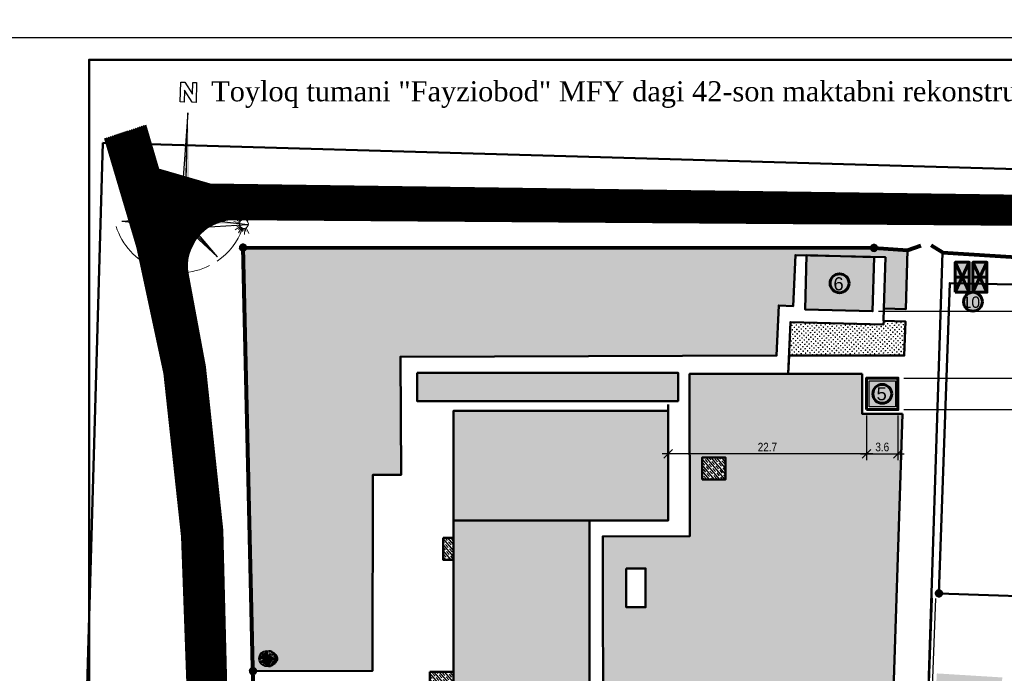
# Model space of a CAD drawing. Header units: millimetres. Extents: x -257011 to 237647566, y 2784933 to 6706507.
# Tile 412 of 451: x 10841193 to 10953897, y 5506044 to 5580874. Entities that reach past the tile are written whole.
import ezdxf

# ---------------------------------------------------------------- set-up
doc = ezdxf.new("R2010")
doc.units = ezdxf.units.MM
doc.header["$LTSCALE"] = 1000
doc.header["$XCLIPFRAME"] = 0
doc.header["$PDMODE"] = 32
doc.header["$PDSIZE"] = 0.3
for name, color, linetype in [('(002) Рамка', 7, 'Continuous'), ('(022) Возд. Линии', 7, 'Continuous'), ('KONTUR', 20, 'Continuous'), ('TREE', 74, 'Continuous'), ('П Л А Н', 250, 'Continuous')]:
    doc.layers.add(name, color=color, linetype=linetype)
for name, color, linetype, lineweight in [('.', 7, 'Continuous', 15), ('PROCHIE', 250, 'Continuous', 25), ('Ф А С А Д', 250, 'Continuous', 15)]:
    doc.layers.add(name, color=color, linetype=linetype, lineweight=lineweight)
doc.styles.add('ATTR', font='romans.shx', dxfattribs={"width": 0.8, "height": 0.470416})
doc.styles.add('Roman', font='romans')
doc.styles.get("Standard").update_dxf_attribs({"font": 'ARIALN.TTF'})
doc.styles.add('WMF-Times New Roman0', font='times.ttf')
doc.linetypes.add('FENCELINE1', pattern='A,6.35,-2.54,[133,ltypeshp.shx,S=2.54,R=0,X=-2.54,Y=0],-2.54,25.4', length=36.83)
doc.linetypes.add('KANALIS_K', pattern='A,1,["<",Standard,S=1.8,R=0,X=-0.9,Y=-0.9],3,-1,["К",Standard,S=1.8,R=0,X=-0.9,Y=-0.9],-1,10', length=16)
doc.dimstyles.new('ISO-25_WS', dxfattribs={"dimscale": 141.414141, "dimtxt": 7, "dimasz": 7, "dimexe": 5, "dimexo": 20, "dimgap": 2, "dimtad": 1, "dimdec": 0, "dimdsep": 46, "dimtxsty": 'Standard', "dimblk": 'OBLIQUE', "dimcen": 2.5, "dimdle": 5, "dimclrd": 5, "dimclre": 5, "dimclrt": 5, "dimadec": 0, "dimazin": 0, "dimtfac": 1, "dimtdec": 0, "dimtmove": 0, "dimatfit": 3, "dimldrblk": 'OBLIQUE', "dimfxl": 0, "dimtolj": 1, "dimtzin": 0, "dimlwd": 30, "dimlwe": 30, "dimarcsym": 0})
picture_1 = doc.add_image_def('image1.jpg', size_in_pixel=(9921, 7016))
pattern_1 = [(95, (6816900.1, 6653602.94), (-275.171012, 230.895895), [127, -381]), (185, (6816957.82, 6653671.73), (-230.895895, -275.171012), [127, -381])]
pattern_2 = [(311, (6816900.1, 6653602.94), (339.61931, 295.226563), []), (311, (6816877.97, 6653286.46), (339.61931, 295.226563), [450, -225])]

# ---------------------------------------------------------------- blocks, each defined once
blk = doc.blocks.new('dghtfhs')
at = {"lineweight": 50, "ltscale": 1000}
image = blk.add_image(picture_1, insert=(4006014, -1032674), size_in_units=(238817, 168888), rotation=-90, dxfattribs=at)
image.set_boundary_path([(2317.04, 1251.37), (7352.33, 5965.575)])
blk = doc.blocks.new('_Oblique')
at = {"color": 0, "linetype": 'ByBlock', "lineweight": -2}
blk.add_line((-0.5, -0.5), (0.5, 0.5), dxfattribs=at)
blk = doc.blocks.new('*D1646')
at = {"color": 5, "lineweight": 30, "ltscale": 1000, "transparency": 16777216}
for p, q in [((10957250, 5535527), (10957250, 5540541)), ((10942402, 5539834), (10957957, 5539834)), ((10942402, 5536234), (10957957, 5536234))]:
    blk.add_line(p, q, dxfattribs=at)
at = {"layer": 'Defpoints', "color": 0, "lineweight": 50, "ltscale": 1000, "transparency": 16777216}
for p in [(10939574, 5539834), (10957250, 5539834), (10939574, 5536234)]:
    blk.add_point(p, dxfattribs=at)
at = {"color": 5, "lineweight": 30, "ltscale": 1000, "transparency": 16777216, "xscale": 989.89898989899, "yscale": 989.89898989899, "zscale": 989.89898989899}
for p, rotation in [((10957250, 5539834), 90), ((10957250, 5536234), 270)]:
    blk.add_blockref('_Oblique', p, dxfattribs=dict(at, rotation=rotation))
at = {"color": 5, "lineweight": 50, "ltscale": 1000, "transparency": 16777216, "insert": (10956462, 5538034), "char_height": 989.9, "attachment_point": 5, "rotation": 90, "bg_fill": 1, "box_fill_scale": 1.1, "bg_fill_color": 255, "bg_fill_transparency": 0}
blk.add_mtext('\\A1;3.6', dxfattribs=at)
blk = doc.blocks.new('*D1647')
at = {"color": 5, "lineweight": 30, "ltscale": 1000, "transparency": 16777216}
for p, q in [((10938127, 5535558), (10938127, 5530453)), ((10941727, 5535558), (10941727, 5530453)), ((10937420, 5531160), (10942435, 5531160))]:
    blk.add_line(p, q, dxfattribs=at)
at = {"layer": 'Defpoints', "color": 0, "lineweight": 50, "ltscale": 1000, "transparency": 16777216}
for p in [(10938127, 5538386), (10941727, 5538386), (10941727, 5531160)]:
    blk.add_point(p, dxfattribs=at)
at = {"color": 5, "lineweight": 30, "ltscale": 1000, "transparency": 16777216, "xscale": 989.89898989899, "yscale": 989.89898989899, "zscale": 989.89898989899, "rotation": 180}
blk.add_blockref('_Oblique', (10938127, 5531160), dxfattribs=at)
at = {"color": 5, "lineweight": 30, "ltscale": 1000, "transparency": 16777216, "xscale": 989.89898989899, "yscale": 989.89898989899, "zscale": 989.89898989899}
blk.add_blockref('_Oblique', (10941727, 5531160), dxfattribs=at)
at = {"color": 5, "lineweight": 50, "ltscale": 1000, "transparency": 16777216, "insert": (10939927, 5531948), "char_height": 989.9, "attachment_point": 5, "bg_fill": 1, "box_fill_scale": 1.1, "bg_fill_color": 255, "bg_fill_transparency": 0}
blk.add_mtext('\\A1;3.6', dxfattribs=at)
blk = doc.blocks.new('*D1648')
at = {"color": 5, "lineweight": 30, "ltscale": 1000, "transparency": 16777216}
for p, q in [((10939498, 5547494), (10957957, 5547494)), ((10957250, 5539127), (10957250, 5548201)), ((10942402, 5539834), (10957957, 5539834))]:
    blk.add_line(p, q, dxfattribs=at)
at = {"layer": 'Defpoints', "color": 0, "lineweight": 50, "ltscale": 1000, "transparency": 16777216}
for p in [(10936669, 5547494), (10957250, 5547494), (10939574, 5539834)]:
    blk.add_point(p, dxfattribs=at)
at = {"color": 5, "lineweight": 30, "ltscale": 1000, "transparency": 16777216, "xscale": 989.89898989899, "yscale": 989.89898989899, "zscale": 989.89898989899}
for p, rotation in [((10957250, 5547494), 90), ((10957250, 5539834), 270)]:
    blk.add_blockref('_Oblique', p, dxfattribs=dict(at, rotation=rotation))
at = {"color": 5, "lineweight": 50, "ltscale": 1000, "transparency": 16777216, "insert": (10956472, 5543664), "char_height": 989.9, "attachment_point": 5, "rotation": 90, "bg_fill": 1, "box_fill_scale": 1.1, "bg_fill_color": 255, "bg_fill_transparency": 0}
blk.add_mtext('\\A1;7.7', dxfattribs=at)
blk = doc.blocks.new('A$C5C7C22DC')
at = {"color": 1, "linetype": 'ByBlock'}
for p, q in [((6939, 22951), (6942, 25428)), ((6942, 25428), (7437, 25427)), ((7437, 25427), (8426, 23940)), ((8426, 23940), (8428, 25426)), ((8428, 25426), (8923, 25425)), ((8923, 25425), (8920, 22949)), ((7436, 24436), (7434, 22950)), ((8425, 22949), (7436, 24436)), ((7434, 22950), (6939, 22951)), ((8920, 22949), (8425, 22949))]:
    blk.add_line(p, q, dxfattribs=at)
at = {"color": 5}
for p, q in [((7922, 21622), (7316, 8846)), ((7904, 7862), (7922, 21622)), ((7904, 7862), (3740, 12037)), ((3740, 12037), (7316, 8846)), ((3740, 12037), (6922, 8453)), ((7904, 7862), (3740, 12037)), ((7904, 7862), (12079, 12027)), ((7904, 7862), (12079, 12027)), ((12079, 12027), (8495, 8844)), ((12079, 12027), (8888, 8451)), ((7316, 8846), (7904, 7862)), ((7316, 8846), (7904, 7862)), ((7316, 8846), (7904, 7862)), ((8495, 8844), (7904, 7862)), ((6877, 8448), (0, 7830)), ((6882, 7269), (0, 7830)), ((7904, 7862), (3729, 3698)), ((7904, 7862), (3729, 3698)), ((6921, 7274), (7904, 7862)), ((6921, 7274), (7904, 7862)), ((6922, 8453), (7904, 7862)), ((7313, 6880), (7904, 7862)), ((8888, 8451), (7904, 7862)), ((8888, 8451), (7904, 7862)), ((7904, 7862), (7904, 7862)), ((7904, 7862), (7904, 7862)), ((7904, 7862), (7904, 7862)), ((7904, 7862), (7904, 7862)), ((7904, 7862), (7904, 7862)), ((7904, 7862), (7904, 7862)), ((7904, 7862), (7904, 7862)), ((7904, 7862), (7904, 7862)), ((8886, 7271), (7904, 7862)), ((7904, 7862), (12069, 3687)), ((7904, 7862), (12069, 3687)), ((8493, 6879), (7904, 7862)), ((7904, 7862), (7904, 7862)), ((7904, 7862), (7904, 7862)), ((7904, 7862), (7904, 7862)), ((7904, 7862), (7904, 7862)), ((8493, 6879), (7904, 7862)), ((7904, 7862), (7904, 7862)), ((7904, 7862), (7904, 7862)), ((7904, 7862), (7904, 7862)), ((7904, 7862), (7904, 7862)), ((8886, 7271), (15767, 7852)), ((8888, 8451), (15767, 7852)), ((3729, 3698), (6921, 7274)), ((3729, 3698), (7313, 6880)), ((7313, 6880), (7894, 0)), ((8493, 6879), (7894, 0)), ((12069, 3687), (8493, 6879)), ((12069, 3687), (8886, 7271))]:
    blk.add_line(p, q, dxfattribs=at)
blk.add_line((7894, 0), (7922, 21622))
for points in [[(7904, 7862), (7922, 21622), (8495, 8844)], [(3740, 12037), (7904, 7862), (7316, 8846)], [(12079, 12027), (7904, 7862), (8888, 8451)], [(0, 7830), (7862, 7862), (6877, 8448)], [(3729, 3698), (7904, 7862), (6921, 7274)], [(7894, 0), (7904, 7862), (8493, 6879)], [(15767, 7852), (7904, 7862), (8888, 8451)], [(12069, 3687), (7904, 7862), (8493, 6879)]]:
    blk.add_solid(points, dxfattribs=at)
blk = doc.blocks.new('AUDIT_I_210204114642-0')
at = {"layer": 'KONTUR', "lineweight": 50, "ltscale": 0.1, "xscale": 1.33171199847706, "yscale": 1.33171199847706, "zscale": 1.33171199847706, "rotation": 311.0263954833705}
blk.add_blockref('A$C5C7C22DC', (1712244, -228880), dxfattribs=at)
blk = doc.blocks.new('йцв')
at = {"layer": 'KONTUR', "color": 41, "lineweight": 15, "ltscale": 0.1, "true_color": 0xffd147}
for p, q in [((1465003, -307167), (1462726, -306361)), ((1465390, -306536), (1463638, -304873)), ((1465185, -306797), (1464106, -306103)), ((1465706, -306272), (1465004, -305198)), ((1466000, -306116), (1465076, -303884)), ((1466397, -306004), (1466191, -304737)), ((1466729, -305981), (1466792, -303567)), ((1465117, -308612), (1462994, -309764)), ((1465598, -309175), (1464127, -311091)), ((1465302, -308888), (1464308, -309699)), ((1465879, -309352), (1465301, -310497)), ((1466266, -309494), (1465702, -311843)), ((1466595, -309541), (1466533, -310823)), ((1467006, -309513), (1467446, -311889)), ((1467326, -309422), (1467791, -310619)), ((1467375, -309389), (1468238, -311645)), ((1467673, -309242), (1468346, -310334)), ((1467996, -308987), (1469703, -310696)), ((1468209, -308731), (1469268, -309454)), ((1468400, -308366), (1470655, -309234))]:
    blk.add_line(p, q, dxfattribs=at)
at = {"layer": 'KONTUR', "color": 41, "lineweight": 15, "ltscale": 0.1}
for p, q in [((1464906, -307902), (1462498, -308091)), ((1464922, -307490), (1463654, -307294)), ((1464963, -308229), (1463725, -308566))]:
    blk.add_line(p, q, dxfattribs=at)
at = {"layer": 'KONTUR', "color": 41, "lineweight": 15, "ltscale": 0.1, "true_color": 0xffd147}
for centre, major_axis, start_param, end_param in [((1466682, -307762), (0, -1781), 3.1416372, 9.4248225), ((1442875, -319846), (-1, -26641), 1.3409325, 1.9682939), ((1442875, -319846), (0, -26641), -0.5186889, 1.207141)]:
    blk.add_ellipse(centre, major_axis=major_axis, ratio=1, start_param=start_param, end_param=end_param, dxfattribs=at)
at = {"layer": 'П Л А Н', "lineweight": 30, "xscale": 2.400000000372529, "yscale": 2.400000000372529, "zscale": 2.400000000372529, "rotation": 90}
blk.add_blockref('AUDIT_I_210204114642-0', (897106, -4468229), dxfattribs=at)
blk = doc.blocks.new('16')
h = blk.add_hatch(color=256)
h.dxf.hatch_style = 1
h.set_gradient(color1=(153, 204, 102), one_color=1, tint=1, name='SPHERICAL')
h.paths.add_polyline_path([(16382639, 10776741, 1), (16386324, 10776741, 1)])
blk.add_circle((16384481, 10776741), 1842)
at = {"layer": 'TREE'}
for p, q in [((16384102, 10778156), (16384005, 10778520)), ((16384290, 10778196), (16384241, 10778567)), ((16384481, 10778583), (16384481, 10778214)), ((16384673, 10778196), (16384722, 10778567)), ((16384938, 10778583), (16385310, 10778583)), ((16382639, 10776741), (16383008, 10776741)), ((16383020, 10776933), (16382655, 10776981)), ((16383020, 10776548), (16382655, 10776500)), ((16383056, 10777122), (16382702, 10777217)), ((16383119, 10777305), (16382780, 10777445)), ((16383208, 10777476), (16382886, 10777662)), ((16383317, 10777634), (16383020, 10777862)), ((16384481, 10776741), (16383100, 10776741)), ((16384481, 10776741), (16383114, 10776920)), ((16384481, 10776741), (16383114, 10776561)), ((16384481, 10776741), (16383147, 10777098)), ((16383442, 10777780), (16383179, 10778043)), ((16384481, 10776741), (16383207, 10777268)), ((16384481, 10776741), (16383207, 10776213)), ((16384481, 10776741), (16383285, 10777431)), ((16384481, 10776741), (16383285, 10776050)), ((16383584, 10777909), (16383360, 10778202)), ((16384481, 10776741), (16383384, 10777583)), ((16384481, 10776741), (16383384, 10775898)), ((16384481, 10776741), (16383504, 10777717)), ((16384481, 10776741), (16383504, 10775764)), ((16383746, 10778014), (16383560, 10778336)), ((16384481, 10776741), (16383643, 10777834)), ((16384481, 10776741), (16383643, 10775648)), ((16384481, 10776741), (16383791, 10777937)), ((16384481, 10776741), (16383791, 10775544)), ((16384481, 10776741), (16383956, 10775471)), ((16384481, 10776741), (16384124, 10778075)), ((16384481, 10776741), (16384124, 10775406)), ((16384481, 10776741), (16384302, 10778103)), ((16384481, 10778122), (16384481, 10776741)), ((16384481, 10776741), (16384661, 10778103)), ((16384481, 10776741), (16385172, 10777937)), ((16384481, 10776741), (16385320, 10777834)), ((16384481, 10776741), (16385458, 10777717)), ((16384481, 10776741), (16385678, 10777431)), ((16384481, 10776741), (16385816, 10777098)), ((16384481, 10776741), (16385848, 10776920)), ((16384481, 10776741), (16385863, 10776741)), ((16384481, 10776741), (16385458, 10775764)), ((16384481, 10776741), (16385816, 10776383)), ((16384481, 10776741), (16385678, 10776050)), ((16384481, 10776741), (16385848, 10776561)), ((16384481, 10776741), (16385320, 10775648)), ((16384481, 10776741), (16385172, 10775544)), ((16384481, 10776741), (16384839, 10775406)), ((16384481, 10776741), (16385007, 10775471)), ((16384481, 10776741), (16384661, 10775378)), ((16384481, 10775359), (16384481, 10776741)), ((16385044, 10778100), (16385186, 10778442)), ((16385074, 10778491), (16385524, 10778491)), ((16385282, 10778398), (16385700, 10778398)), ((16385378, 10777909), (16385603, 10778202)), ((16385450, 10778306), (16385862, 10778306)), ((16385595, 10778214), (16385999, 10778214)), ((16385646, 10777634), (16385943, 10777862)), ((16385701, 10778122), (16386115, 10778122)), ((16385755, 10777476), (16386077, 10777662)), ((16385799, 10778030), (16386226, 10778030)), ((16385881, 10777938), (16386324, 10777938)), ((16385907, 10777122), (16386261, 10777217)), ((16385942, 10776548), (16386308, 10776500)), ((16386324, 10776741), (16385955, 10776741)), ((16385956, 10777846), (16386436, 10777846)), ((16386517, 10777754), (16386019, 10777754)), ((16386085, 10777662), (16386598, 10777662)), ((16386124, 10777569), (16386671, 10777569)), ((16386744, 10777477), (16386171, 10777477)), ((16386812, 10777385), (16386207, 10777385)), ((16386238, 10777293), (16386872, 10777293)), ((16386928, 10776280), (16386262, 10776280)), ((16386924, 10777201), (16386269, 10777201)), ((16386285, 10776372), (16386975, 10776372)), ((16386289, 10777109), (16386975, 10777109)), ((16387013, 10777017), (16386304, 10777017)), ((16387005, 10776464), (16386305, 10776464)), ((16386313, 10776556), (16387035, 10776556)), ((16386316, 10776925), (16387043, 10776925)), ((16387056, 10776833), (16386320, 10776833)), ((16387056, 10776648), (16386324, 10776648)), ((16386328, 10776741), (16387065, 10776741)), ((16383119, 10776176), (16382780, 10776036)), ((16383208, 10776005), (16382886, 10775819)), ((16383317, 10775847), (16383020, 10775619)), ((16383584, 10775572), (16383360, 10775279)), ((16383746, 10775467), (16383560, 10775145)), ((16383918, 10775381), (16383776, 10775039)), ((16384102, 10775325), (16384005, 10774961)), ((16384481, 10774898), (16384481, 10775267)), ((16384673, 10775285), (16384722, 10774914)), ((16384861, 10775325), (16384958, 10774961)), ((16384868, 10774898), (16385306, 10774898)), ((16385044, 10775381), (16385186, 10775039)), ((16385511, 10774991), (16385058, 10774991)), ((16385217, 10775467), (16385402, 10775145)), ((16385310, 10775083), (16385695, 10775083)), ((16385378, 10775572), (16385603, 10775279)), ((16385849, 10775175), (16385446, 10775175)), ((16385521, 10775701), (16385784, 10775438)), ((16385587, 10775267), (16385995, 10775267)), ((16385646, 10775847), (16385943, 10775619)), ((16386119, 10775359), (16385697, 10775359)), ((16385755, 10776005), (16386077, 10775819)), ((16385795, 10775451), (16386230, 10775451)), ((16385844, 10776176), (16386183, 10776036)), ((16386333, 10775543), (16385881, 10775543)), ((16385956, 10775635), (16386427, 10775635)), ((16386517, 10775727), (16386023, 10775727)), ((16386081, 10775819), (16386603, 10775819)), ((16386680, 10775912), (16386132, 10775912)), ((16386171, 10776004), (16386744, 10776004)), ((16386812, 10776096), (16386211, 10776096)), ((16386242, 10776188), (16386872, 10776188))]:
    blk.add_line(p, q, dxfattribs=at)
at = {"layer": 'TREE', "style": 'ATTR', "width": 0.8, "flags": 9}
blk.add_attdef('ESTCODE', (16384481, 10776741), '', height=21.5, dxfattribs=at)
blk = doc.blocks.new('dbfnsh')
at = {"layer": '.', "lineweight": 50, "ltscale": 1000, "transparency": 33554687}
h = blk.add_hatch(dxfattribs=at)
h.set_pattern_fill('ANGLE', color=254)
h.set_pattern_definition([(0, (0, 0), (0, 6.985), [5.08, -1.905]), (90, (0, 0), (-6.985, 4e-16), [5.08, -1.905])])
h.paths.add_polyline_path([(4229618, -1232948), (4227897, -1233747), (4229618, -1234545)])
h.paths.add_polyline_path([(4226177, -1232948), (4226177, -1234545), (4227897, -1233747)])
h.paths.add_polyline_path([(4227897, -1232948), (4226177, -1232948), (4227897, -1233747)], flags=17)
h.paths.add_polyline_path([(4229618, -1232948), (4227897, -1232948), (4227897, -1233747)], flags=17)
h.paths.add_polyline_path([(4227897, -1233747), (4227897, -1234545), (4229618, -1234545)], flags=17)
h.paths.add_polyline_path([(4227897, -1233747), (4226177, -1234545), (4227897, -1234545)], flags=17)
at = {"lineweight": 60}
for p, q in [((4226177, -1232948), (4229618, -1234545)), ((4226177, -1234545), (4229618, -1232948)), ((4227897, -1232948), (4227897, -1234545))]:
    blk.add_line(p, q, dxfattribs=at)
blk.add_lwpolyline([(4229618, -1234545), (4226177, -1234545), (4226177, -1232948), (4229618, -1232948)], close=True, dxfattribs=at)
blk = doc.blocks.new('*D1716')
at = {"color": 5, "lineweight": 30, "ltscale": 1000, "transparency": 16777216}
for p, q in [((10944556, 5536234), (10957957, 5536234)), ((10957250, 5495660), (10957250, 5536941)), ((10942843, 5496367), (10957957, 5496367))]:
    blk.add_line(p, q, dxfattribs=at)
at = {"layer": 'Defpoints', "color": 0, "lineweight": 50, "ltscale": 1000, "transparency": 16777216}
for p in [(10941727, 5536234), (10957250, 5536234), (10940015, 5496367)]:
    blk.add_point(p, dxfattribs=at)
at = {"color": 5, "lineweight": 30, "ltscale": 1000, "transparency": 16777216, "xscale": 989.89898989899, "yscale": 989.89898989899, "zscale": 989.89898989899}
for p, rotation in [((10957250, 5536234), 90), ((10957250, 5496367), 270)]:
    blk.add_blockref('_Oblique', p, dxfattribs=dict(at, rotation=rotation))
at = {"color": 5, "lineweight": 50, "ltscale": 1000, "transparency": 16777216, "insert": (10956462, 5516300), "char_height": 989.9, "attachment_point": 5, "rotation": 90, "bg_fill": 1, "box_fill_scale": 1.1, "bg_fill_color": 255, "bg_fill_transparency": 0}
blk.add_mtext('\\A1;39.85', dxfattribs=at)
blk = doc.blocks.new('*D1717')
at = {"color": 5, "lineweight": 30, "ltscale": 1000, "transparency": 16777216}
for p, q in [((10938127, 5535558), (10938127, 5530453)), ((10915430, 5533251), (10915430, 5530453)), ((10938835, 5531160), (10914723, 5531160))]:
    blk.add_line(p, q, dxfattribs=at)
at = {"layer": 'Defpoints', "color": 0, "lineweight": 50, "ltscale": 1000, "transparency": 16777216}
for p in [(10938127, 5538386), (10915430, 5536079), (10915430, 5531160)]:
    blk.add_point(p, dxfattribs=at)
at = {"color": 5, "lineweight": 30, "ltscale": 1000, "transparency": 16777216, "xscale": 989.89898989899, "yscale": 989.89898989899, "zscale": 989.89898989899, "rotation": 180}
blk.add_blockref('_Oblique', (10915430, 5531160), dxfattribs=at)
at = {"color": 5, "lineweight": 30, "ltscale": 1000, "transparency": 16777216, "xscale": 989.89898989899, "yscale": 989.89898989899, "zscale": 989.89898989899}
blk.add_blockref('_Oblique', (10938127, 5531160), dxfattribs=at)
at = {"color": 5, "lineweight": 50, "ltscale": 1000, "transparency": 16777216, "insert": (10926779, 5531940), "char_height": 989.9, "attachment_point": 5, "bg_fill": 1, "box_fill_scale": 1.1, "bg_fill_color": 255, "bg_fill_transparency": 0}
blk.add_mtext('\\A1;22.7', dxfattribs=at)
blk = doc.blocks.new('dhyjfyuk')
at = {"style": 'WMF-Times New Roman0'}
for s, insert, char_height, width, attachment_point in [('\\pi3453.25486;Samarqand viloyati Toyloq tumani "Хоnсhоrbоg\'" МFY dagi 11-son \\P\\pi1816.32378;maktabni rekonstruksiya qilish. (360 o\'quvchi o\'rinli qo\'shimcha bino \\P\\pi27327.21058;qurish).', (4414694, -1193420), 1400, 60812.6, 4), ('\\pi12888.864;{\\fTimes New Roman|b1|i0|c204|p18;\\C0;MCHJ\\P\\pi2815.884;"PARVIZ  PROEKT  SERVIS"\\P\\pi9383.364;Samarqand sh.\\C256; }', (4448452, -1205594), 1200, 29788.7, 1)]:
    blk.add_mtext(s, dxfattribs=dict(at, insert=insert, char_height=char_height, width=width, attachment_point=attachment_point))

msp = doc.modelspace()

# ---------------------------------------------------------------- hatches: boundary and pattern name
at = {"lineweight": 15, "true_color": 0x8c9ba1}
h = msp.add_hatch(dxfattribs=at)
h.set_pattern_fill('JIS_LC_20', color=252, scale=5.3)
h.set_pattern_definition([(45, (6816900.1, 6653602.94), (-74.9533188, 74.9533188), []), (45, (6816902.22, 6653602.94), (-74.9533188, 74.9533188), [])])
h.paths.add_polyline_path([(10949054.912, 5452828.291), (10869324.642, 5456764.31, -0.3716257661), (10865934.427, 5460395.843), (10864382.699, 5522420.024), (10862393.585, 5541099.564), (10860440.595, 5551483.478, -0.454020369), (10865299.559, 5558019.067), (10956571.286, 5557402.81), (10956533.003, 5560703.983), (10862970.379, 5562016.118), (10857027.402, 5563716.374), (10855567.986, 5568800.766), (10850974.633, 5567300.607), (10854690.613, 5554841.448), (10857772.591, 5540403.543), (10859791.032, 5521706.232), (10860513.541, 5501762.747), (10857383.359, 5500655.856), (10854734.77, 5500703.974), (10854493.998, 5497046.373), (10858202.033, 5496998.255), (10860812.146, 5496306.417), (10861209.661, 5444319.988), (10866159.982, 5444242.7), (10866184.097, 5449477.825, -0.4033683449), (10868276.08, 5451839.446), (10948872.214, 5447751.666)])
at = {"linetype": 'KANALIS_K', "ltscale": 1000}
h = msp.add_hatch(dxfattribs=at)
h.set_pattern_fill('JIS_STN_1E', color=252, scale=450, angle=266, style=0)
h.set_pattern_definition(pattern_2)
h.paths.add_polyline_path([(10906419.911, 5523546.298), (10915429.794, 5523546.298), (10915429.794, 5536078.825), (10890830.402, 5536078.825), (10890830.402, 5478330.642), (10906419.911, 5478330.642)])
h.paths.add_polyline_path([(10953665.128, 5505570.398), (10946177.879, 5506031.315), (10945214.705, 5490202.134), (10952676.124, 5489736.097)])
h.paths.add_polyline_path([(10952676.124, 5489736.097), (10945214.705, 5490202.134), (10943908.072, 5468728.409), (10951334.638, 5468258.419)])
h.paths.add_polyline_path([(10878330.589, 5472886.372), (10868461.908, 5473496.845), (10868201.442, 5469651.995), (10878070.123, 5469041.522)])
h.paths.add_polyline_path([(10938994.437, 5553683.036), (10932990.942, 5553852.676), (10931258.121, 5553895.399), (10931086.686, 5547712.682), (10938822.83, 5547494.082)])
at = {"lineweight": 50}
h = msp.add_hatch(color=1, dxfattribs=at)
h.set_gradient(color1=(255, 255, 255), one_color=1, tint=1)
h.paths.add_polyline_path([(10933959.889, 5550697.859, 1), (10936121.235, 5550697.859, 1)])
h = msp.add_hatch(color=1, dxfattribs=at)
h.set_gradient(color1=(255, 255, 255), one_color=1, tint=1)
h.paths.add_polyline_path([(10949223.37, 5548585.979, 1), (10951384.716, 5548585.979, 1)])
at = {"lineweight": 100, "transparency": 33554687}
h = msp.add_hatch(color=256, dxfattribs=at)
h.set_gradient(color1=(64, 201, 199), color2=(149, 231, 234), name='SPHERICAL')
h.paths.add_polyline_path([(10938427.436, 5539534.112), (10938427.436, 5536534.112), (10941427.436, 5536534.112), (10941427.436, 5539534.112)])
at = {"lineweight": 50}
h = msp.add_hatch(color=1, dxfattribs=at)
h.set_gradient(color1=(255, 255, 255), one_color=1, tint=1)
h.paths.add_polyline_path([(10938846.763, 5538034.112, 1), (10941008.109, 5538034.112, 1)])
at = {"linetype": 'KANALIS_K', "ltscale": 1000}
h = msp.add_hatch(dxfattribs=at)
h.set_pattern_fill('JIS_STN_1E', color=252, scale=450, angle=266, style=0)
h.set_pattern_definition(pattern_2)
h.paths.add_polyline_path([(10912977.772, 5500951.516), (10910344.689, 5500951.516), (10910344.689, 5497413.021), (10912977.772, 5497413.021)])
h.paths.add_polyline_path([(10890830.402, 5506206.884), (10888143.771, 5506206.884), (10888143.771, 5500120.565), (10890830.402, 5500120.565)])
h.paths.add_polyline_path([(10890830.402, 5521545.188), (10889655.049, 5521545.188), (10889655.049, 5519041.924), (10890830.402, 5519041.924)])
h.paths.add_polyline_path([(10921993.385, 5530739.484), (10919296.497, 5530739.484), (10919296.497, 5528237.952), (10921993.385, 5528237.952)])
at = {"layer": 'Ф А С А Д', "linetype": 'KANALIS_K', "ltscale": 1000}
h = msp.add_hatch(dxfattribs=at)
h.set_pattern_fill('CROSS', color=92, scale=40, angle=95)
h.set_pattern_definition(pattern_1)
h.paths.add_polyline_path([(10928084.485, 5548163.857), (10929731.122, 5548089.803), (10929993.62, 5553926.575), (10931258.121, 5553895.399), (10931258.294, 5553901.636), (10932990.942, 5553852.676), (10940295.432, 5553672.586), (10940112.542, 5547807.622), (10942612.714, 5547727.305), (10942830.005, 5554491.271), (10938980.191, 5554740.69), (10866758.831, 5554783.662), (10867899.51, 5506301.482), (10881585.767, 5506343.183), (10881621.738, 5528774.396), (10884870.812, 5528772.593), (10884770.073, 5542277.419), (10927826.281, 5542422.568)])
h = msp.add_hatch(dxfattribs=at)
h.set_pattern_fill('CROSS', color=92, scale=40, angle=95)
h.set_pattern_definition(pattern_1)
h.paths.add_polyline_path([(10942567.763, 5546328.026), (10940098.178, 5546407.361), (10940084.901, 5545994.08), (10929417.591, 5546252.13), (10929253.51, 5542422.568), (10942442.301, 5542422.568)])
h = msp.add_hatch(dxfattribs=at)
h.set_pattern_fill('CROSS', color=92, scale=40, angle=95)
h.set_pattern_definition(pattern_1)
h.paths.add_polyline_path([(10916546.399, 5540448.583), (10886671.017, 5540448.583), (10886671.017, 5537215.703), (10916546.399, 5537215.703)])
h = msp.add_hatch(dxfattribs=at)
h.set_pattern_fill('CROSS', color=92, scale=40, angle=95)
h.set_pattern_definition(pattern_1)
edge = h.paths.add_edge_path()
edge.add_line((10942227.436, 5535734.112), (10937627.436, 5535734.112))
edge.add_line((10937627.436, 5535734.112), (10937627.436, 5540334.112))
edge.add_line((10937627.436, 5540334.112), (10929164.028, 5540334.112))
edge.add_line((10929164.028, 5540334.112), (10917874.151, 5540319.873))
edge.add_line((10917874.151, 5540319.873), (10917897.6, 5521727.182))
edge.add_line((10917897.6, 5521727.182), (10907940.146, 5521714.624))
edge.add_line((10907940.146, 5521714.624), (10907972.121, 5496361.811))
edge.add_line((10907972.121, 5496361.811), (10923219.911, 5496363.145))
edge.add_line((10923219.911, 5496363.145), (10923219.911, 5499062.953))
edge.add_line((10923219.911, 5499062.953), (10927419.911, 5499062.953))
edge.add_line((10927419.911, 5499062.953), (10927419.911, 5496364.098))
edge.add_line((10927419.911, 5496364.098), (10933101.617, 5496365.623))
edge.add_line((10933101.617, 5496365.623), (10933101.617, 5498966.266))
edge.add_line((10933101.617, 5498966.266), (10938101.617, 5498966.266))
edge.add_line((10938101.617, 5498966.266), (10938101.617, 5496366.631))
edge.add_line((10938101.617, 5496366.631), (10940159.534, 5496366.631))
edge.add_arc((10940177.235, 5497179.593), 813.154, 268.75265064, 350.54341859)
edge.add_line((10940979.339, 5497045.991), (10942227.436, 5535734.112))
h.paths.add_polyline_path([(10921993.385, 5528237.952), (10919296.497, 5528237.952), (10919296.497, 5530739.484), (10921993.385, 5530739.484)], flags=16)
h.paths.add_polyline_path([(10912831.382, 5518045.577), (10912831.382, 5513598.988), (10910630.774, 5513598.988), (10910630.774, 5518045.577)], flags=16)
h.paths.add_polyline_path([(10912977.772, 5500951.516), (10912977.772, 5497413.021), (10910344.689, 5497413.021), (10910344.689, 5500951.516)], flags=16)

# ---------------------------------------------------------------- linework, layer by layer
at = {"layer": '(002) Рамка', "color": 14, "linetype": 'FENCELINE1', "lineweight": 80, "ltscale": 0.1}
for p, q in [((10942830.005, 5554491.271), (10944325.234, 5555019.181)), ((10946823.756, 5554232.526), (10945525.29, 5555032.647))]:
    msp.add_line(p, q, dxfattribs=at)
for points in [[(10867929.148, 5505041.765), (10866758.831, 5554783.662), (10938980.191, 5554740.69), (10942830.005, 5554491.271)], [(10946823.756, 5554232.526), (10959486.265, 5553412.155)]]:
    msp.add_lwpolyline(points, dxfattribs=at)
at = {"layer": '(002) Рамка', "color": 0, "lineweight": 60, "ltscale": 1000}
for centre in [(10935040.562, 5550697.859), (10950304.043, 5548585.979), (10939927.436, 5538034.112)]:
    msp.add_circle(centre, 1080.673, dxfattribs=at)
at = {"layer": '(022) Возд. Линии', "color": 6, "linetype": 'Continuous', "lineweight": 140}
for centre in [(10866758.831, 5554783.662), (10938980.191, 5554740.69), (10946411.572, 5515194.062), (10867899.51, 5506301.482)]:
    msp.add_circle(centre, 245.125, dxfattribs=at)
at = {"lineweight": 50, "ltscale": 1000}
for p, q in [((10915429.794, 5523546.298), (10915429.794, 5536807.572)), ((10906419.911, 5523546.298), (10890830.402, 5523546.298))]:
    msp.add_line(p, q, dxfattribs=at)
at = {"color": 5}
msp.add_lwpolyline([(10839128.298, 5430281.826), (11049128.298, 5430281.826), (11049128.298, 5578781.826), (10839128.298, 5578781.826)], close=True, dxfattribs=at)
at = {"lineweight": 50, "ltscale": 1000}
for points in [[(10956533.003, 5560703.983), (10862970.379, 5562016.118), (10857027.402, 5563716.374), (10855567.986, 5568800.766)], [(10850974.633, 5567300.607), (10854690.613, 5554841.448), (10857772.591, 5540403.543), (10859791.032, 5521706.232), (10860513.541, 5501762.747), (10857383.359, 5500655.856), (10854734.77, 5500703.974)], [(10942830.005, 5554491.271), (10942612.714, 5547727.305), (10940112.542, 5547807.622), (10940067.59, 5546408.344), (10942567.763, 5546328.026), (10942442.301, 5542422.568), (10929253.51, 5542422.568), (10929164.028, 5540334.112), (10937627.436, 5540334.112)], [(10946823.756, 5554232.526), (10944962.935, 5496307.642)], [(10867899.51, 5506301.482), (10881585.767, 5506343.183), (10881621.738, 5528774.396), (10884870.812, 5528772.593), (10884770.073, 5542277.419), (10927826.281, 5542422.568), (10928084.485, 5548163.857), (10929731.122, 5548089.803), (10929993.62, 5553926.575), (10940295.432, 5553672.586), (10940112.542, 5547807.622)], [(10960346.104, 5550459.51), (10947646.781, 5550726.638), (10946411.572, 5515194.062), (10962330.771, 5514640.667)], [(10907972.121, 5496361.811), (10907940.146, 5521714.624), (10917897.6, 5521727.182), (10917874.151, 5540319.873), (10929164.028, 5540334.112), (10929417.591, 5546252.13), (10940084.901, 5545994.08), (10940098.178, 5546407.361)], [(10942227.436, 5535734.112), (10937627.436, 5535734.112), (10937627.436, 5540334.112)]]:
    msp.add_lwpolyline(points, dxfattribs=at)
for points in [[(10949054.912, 5452828.291), (10869324.642, 5456764.31, -0.3716257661), (10865934.427, 5460395.843), (10864382.699, 5522420.024), (10862393.585, 5541099.564), (10860386.268, 5551772.33, -0.4377321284), (10865299.559, 5558019.067), (10956571.286, 5557402.81)], [(10942227.436, 5535734.112), (10940979.339, 5497045.991, -0.3728264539), (10940159.589, 5496366.631), (10938101.617, 5496366.337)]]:
    msp.add_lwpolyline(points, format="xyb", dxfattribs=at)
for points in [[(10931258.294, 5553901.636), (10938994.437, 5553683.036), (10938822.83, 5547494.082), (10931086.686, 5547712.682)], [(10886671.017, 5540448.583), (10916546.399, 5540448.583), (10916546.399, 5537215.703), (10886671.017, 5537215.703)], [(10906419.911, 5478330.642), (10906419.911, 5523546.298), (10915429.794, 5523546.298), (10915429.794, 5536078.825), (10890830.402, 5536078.825), (10890830.402, 5478330.642)], [(10919296.497, 5528237.952), (10921993.385, 5528237.952), (10921993.385, 5530739.484), (10919296.497, 5530739.484)], [(10889655.049, 5521545.188), (10890830.402, 5521545.188), (10890830.402, 5519041.924), (10889655.049, 5519041.924)], [(10910630.774, 5518045.577), (10912831.382, 5518045.577), (10912831.382, 5513598.988), (10910630.774, 5513598.988)], [(10888143.771, 5506206.884), (10890830.402, 5506206.884), (10890830.402, 5500120.565), (10888143.771, 5500120.565)]]:
    msp.add_lwpolyline(points, close=True, dxfattribs=at)
at = {"color": 0, "lineweight": 60}
msp.add_lwpolyline([(10938127.436, 5536234.112), (10938127.436, 5539834.112), (10941727.436, 5539834.112), (10941727.436, 5536234.112)], close=True, dxfattribs=at)
at = {"lineweight": 30, "ltscale": 100}
msp.add_lwpolyline([(10938427.436, 5536534.112), (10938427.436, 5539534.112), (10941427.436, 5539534.112), (10941427.436, 5536534.112)], close=True, dxfattribs=at)
at = {"color": 4}
for points in [[(10945630.525, 5514663.266), (10944986.855, 5496315.621)], [(10946003.226, 5514615.061), (10945350.341, 5496315.621)]]:
    msp.add_lwpolyline(points, dxfattribs=at)
at = {"layer": 'Ф А С А Д', "color": 5, "lineweight": 50}
msp.add_lwpolyline([(10849128.298, 5432781.826), (11046628.298, 5432781.826), (11046628.298, 5576281.826), (10849128.298, 5576281.826)], close=True, dxfattribs=at)

# ---------------------------------------------------------------- block references
at = {"layer": '(002) Рамка', "lineweight": 50}
msp.add_blockref('dhyjfyuk', (5451778.468, 6763098.736), dxfattribs=at)
at = {"lineweight": 50}
for name, p, rotation in [('dghtfhs', (6852604.801, 6771394.445), 358.3425671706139), ('dbfnsh', (12182832.578, 9779284.505), 270), ('dbfnsh', (12184849.119, 9779284.505), 270)]:
    msp.add_blockref(name, p, dxfattribs=dict(at, rotation=rotation))
at = {"color": 2, "lineweight": 100, "xscale": 0.4985583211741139, "yscale": 0.4985583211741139, "zscale": 0.4985583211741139}
msp.add_blockref('16', (2700871.323, 134902.135), dxfattribs=at)
at = {"layer": 'PROCHIE', "color": 1, "linetype": 'ByBlock', "lineweight": 30, "xscale": 0.2864457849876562, "yscale": 0.2864457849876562, "zscale": 0.2864457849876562, "rotation": 317.5484267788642}
msp.add_blockref('йцв', (10616374.605, 5906105.9), dxfattribs=at)

# ---------------------------------------------------------------- texts
at = {"attachment_point": 4}
for s, insert, char_height, width, style in [('\\pi40051.37988; Toyloq tumani "Fayziobod" МFY dagi 42-son maktabni rekonstruksiya qilish.', (10822192.797, 5572298.706), 2300, 178805.83178, 'WMF-Times New Roman0'), ('\\pi18148.64809,t23754.26974,93492.78231;{\\fArial|b0|i0|c0|p34;2.^I \\fArial|b0|i0|c204|p34;Qurilish belgilangan "A" nuqtasidan amalga oshiriladi.}', (9654250.444, 5567512.695), 1484.641859, 79822.57247, 'Roman'), ('\\pi5289.225;Samarqand viloyati Toyloq tumani "Хоnсhоrbоg\'" МFY dagi 11-son maktabni rekonstruksiya qilish. (360 o\'quvchi o\'rinli qo\'shimcha bino qurish).', (9667906.093, 5528213.034), 2500, 224024.15487, 'WMF-Times New Roman0')]:
    msp.add_mtext(s, dxfattribs=dict(at, insert=insert, char_height=char_height, width=width, style=style))
at = {"color": 250, "attachment_point": 6, "style": 'Roman'}
for s, insert, char_height, width in [('\\pt64500;{\\fArial|b0|i0|c0|p34;6}', (10935508.003, 5550626.604, 0), 1500, 156685.73039), ('\\pt55801.32121;{\\fArial|b0|i0|c0|p34;10}', (10951129.148, 5548524.333, 0), 1297.70514, 135554.5856), ('\\pt64500;{\\fArial|b0|i0|c0|p34;5}', (10940438.897, 5538041.252, 0), 1500, 156685.73039)]:
    msp.add_mtext(s, dxfattribs=dict(at, insert=insert, char_height=char_height, width=width))

# ---------------------------------------------------------------- dimensions: what is measured, and where the dimension line sits
at = {"lineweight": 50, "ltscale": 1000}
for base, p1, p2, text, picture, middle in [((10957250.167, 5547494.082), (10939573.971, 5539834.112), (10936669.364, 5547494.082), '7.7', '*D1648', (10956472.389, 5543664.097)), ((10957250.167, 5539834.112), (10939573.971, 5536234.112), (10939573.971, 5539834.112), '3.6', '*D1646', (10956461.923, 5538034.112)), ((10957250.167, 5536234.112), (10940015.102, 5496366.611), (10941727.436, 5536234.112), '39.85', '*D1716', (10956461.923, 5516300.361))]:
    dim = msp.add_linear_dim(base=base, p1=p1, p2=p2, angle=90, text=text, dimstyle='ISO-25_WS', override={"dimtmove": 1, "dimtfill": 2, "dimtfillclr": 255}, dxfattribs=at)
    dim.commit()
    dim.dimension.update_dxf_attribs({"geometry": picture, "text_midpoint": middle})
for base, p2, text, picture, middle in [((10915429.794, 5531160.214), (10915429.794, 5536078.825), '22.7', '*D1717', (10926778.615, 5531940.017)), ((10941727.436, 5531160.214), (10941727.436, 5538386.238), '3.6', '*D1647', (10939927.436, 5531948.458))]:
    dim = msp.add_linear_dim(base=base, p1=(10938127.436, 5538386.238), p2=p2, text=text, dimstyle='ISO-25_WS', override={"dimtmove": 1, "dimtfill": 2, "dimtfillclr": 255}, dxfattribs=at)
    dim.commit()
    dim.dimension.update_dxf_attribs({"geometry": picture, "text_midpoint": middle})

doc.saveas('drawing.dxf')
